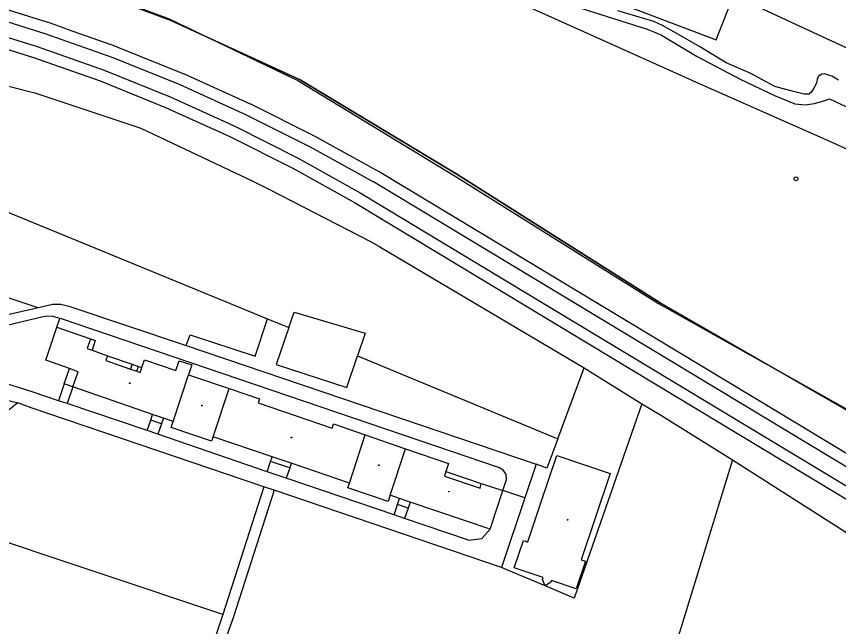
# Model space of a CAD drawing. Extents: x -598233 to -596890, y -1157848 to -1156431.
# Drawn here: x -597842.6 to -597625.8, y -1157434.5 to -1157273.5 of the extents above; entities that cross this region are included whole.
import ezdxf

# ---------------------------------------------------------------- set-up
doc = ezdxf.new("R2010")
doc.units = 0
for name, color, linetype in [('Level 11', 7, 'Continuous'), ('Level 13', 7, 'Continuous'), ('Level 27', 7, 'Continuous'), ('Level 39', 7, 'Continuous'), ('Level 5', 7, 'Continuous'), ('Level 51', 7, 'Continuous'), ('Level 7', 7, 'Continuous'), ('Vrstva 54', 7, 'Continuous'), ('Vrstva 60', 7, 'Continuous')]:
    doc.layers.add(name, color=color, linetype=linetype)

msp = doc.modelspace()

# ---------------------------------------------------------------- linework, layer by layer
at = {"layer": 'Level 11'}
for points in [[(-597950.72, -1157258.39), (-597899.02, -1157268.65), (-597898.48, -1157268.75), (-597892.07, -1157270.03), (-597873.86, -1157274.02), (-597855.85, -1157278.77), (-597838.08, -1157284.26), (-597820.53, -1157290.49), (-597803.26, -1157297.45), (-597786.3, -1157305.12), (-597769.68, -1157313.49), (-597753.42, -1157322.56), (-597750.39, -1157324.39), (-597749.23, -1157325.09), (-597593.98, -1157418.77), (-597593.75, -1157418.91), (-597515.1, -1157466.37), (-597514.73, -1157466.6), (-597498.57, -1157476.35), (-597487.52, -1157483.04), (-597435.57, -1157513.69)], [(-597519.86, -1157451.51), (-597647.2, -1157374.67), (-597648.49, -1157373.89), (-597746.9, -1157314.5), (-597746.97, -1157314.46), (-597757.13, -1157308.84), (-597757.49, -1157308.64), (-597763.67, -1157305.22), (-597763.78, -1157305.16), (-597780.81, -1157296.62), (-597780.91, -1157296.57), (-597798.27, -1157288.72), (-597798.39, -1157288.67), (-597816.06, -1157281.54), (-597816.16, -1157281.5), (-597829.1, -1157276.88), (-597829.34, -1157276.8), (-597834.11, -1157275.09), (-597834.23, -1157275.06), (-597852.42, -1157269.39)], [(-597695.94, -1157270.58), (-597676.25, -1157276.82), (-597674.46, -1157277.56), (-597672.44, -1157278.41), (-597663.03, -1157284.02), (-597651.7, -1157290.05), (-597642.71, -1157294.28), (-597637.31, -1157296.51), (-597634.56, -1157296.82), (-597632.12, -1157296.4), (-597629.37, -1157295.66), (-597628.21, -1157295.24), (-597615.61, -1157301.06)], [(-597625.77, -1157290.26), (-597627.57, -1157289.2), (-597629.48, -1157288.57), (-597630.22, -1157288.68), (-597631.06, -1157289.2), (-597631.38, -1157290.05), (-597631.59, -1157291.11), (-597632.33, -1157292.38), (-597632.97, -1157293.44), (-597633.6, -1157293.97), (-597634.87, -1157293.97), (-597638.37, -1157293.12), (-597642.6, -1157291.96), (-597649.06, -1157288.46), (-597655.41, -1157285.71), (-597662.18, -1157281.58), (-597668.63, -1157277.88), (-597672.23, -1157275.87), (-597674.46, -1157274.81), (-597683.98, -1157271.95)], [(-597847.51, -1157345.38), (-597847.63, -1157346.72), (-597836.93, -1157350.28)], [(-597831.91, -1157355.5), (-597831.12, -1157353.15)], [(-597800.57, -1157366.87), (-597799.65, -1157364.36), (-597796.36, -1157365.4), (-597797.2199, -1157368)], [(-597830.01, -1157370.44), (-597831.52, -1157374.87)], [(-597827.72, -1157371.25), (-597829.22, -1157375.64)]]:
    msp.add_lwpolyline(points, dxfattribs=at)
at = {"layer": 'Level 13'}
for points in [[(-597890.31, -1157263.17), (-597871.7199, -1157267.33), (-597853.31, -1157272.25), (-597835.12, -1157277.92), (-597817.18, -1157284.32), (-597799.51, -1157291.45), (-597782.15, -1157299.3), (-597765.12, -1157307.84), (-597748.45, -1157317.07)], [(-597891.46, -1157267.09), (-597873.15, -1157271.1), (-597855.03, -1157275.88), (-597837.13, -1157281.4099), (-597819.4699, -1157287.68), (-597802.08, -1157294.69), (-597785.01, -1157302.4099), (-597768.27, -1157310.84), (-597751.9099, -1157319.9699)], [(-597500.27, -1157466.84), (-597748.45, -1157317.07)], [(-597751.9099, -1157319.9699), (-597497.02, -1157473.78)]]:
    msp.add_lwpolyline(points, dxfattribs=at)
at = {"layer": 'Level 27'}
msp.add_circle((-597636.99, -1157316.33), 0.5, dxfattribs=at)
at = {"layer": 'Level 39'}
for centre, radius in [((-597812.69, -1157370.25), 0.09), ((-597812.69, -1157370.25), 0.0398), ((-597793.67, -1157376.14), 0.09), ((-597793.67, -1157376.14), 0.0398), ((-597770.05, -1157384.57), 0.09), ((-597770.05, -1157384.57), 0.0398), ((-597747.01, -1157391.88), 0.09), ((-597747.01, -1157391.88), 0.0398), ((-597728.54, -1157398.86), 0.09), ((-597728.54, -1157398.86), 0.0398), ((-597697.24, -1157406.31), 0.09), ((-597697.24, -1157406.31), 0.0398)]:
    msp.add_circle(centre, radius, dxfattribs=at)
at = {"layer": 'Level 5'}
for points in [[(-597834.84, -1157364.2), (-597831.9099, -1157355.5)], [(-597831.9099, -1157355.5), (-597823.06, -1157358.57)], [(-597823.06, -1157358.57), (-597823.94, -1157361.08)], [(-597823.94, -1157361.08), (-597822.67, -1157361.51)], [(-597822.67, -1157361.51), (-597818.57, -1157363)], [(-597828.63, -1157366.4), (-597834.84, -1157364.2)], [(-597818.57, -1157363), (-597819.04, -1157364.27)], [(-597819.04, -1157364.27), (-597812.53, -1157366.52)], [(-597809.55, -1157366.13), (-597808.84, -1157364.07)], [(-597808.84, -1157364.07), (-597800.57, -1157366.87)], [(-597826.34, -1157367.2199), (-597828.63, -1157366.4)], [(-597812.53, -1157366.52), (-597810.84, -1157367.08)], [(-597809.98, -1157367.4), (-597809.55, -1157366.13)], [(-597827.7199, -1157371.25), (-597826.34, -1157367.2199)], [(-597810.84, -1157367.08), (-597809.98, -1157367.4)], [(-597801.27, -1157380.32), (-597797.2199, -1157368)], [(-597797.2199, -1157368), (-597786.54, -1157371.62)], [(-597806.69, -1157378.48), (-597827.7199, -1157371.25)], [(-597790.73, -1157384.38), (-597786.54, -1157371.62)], [(-597786.54, -1157371.62), (-597778.49, -1157374.34)], [(-597778.49, -1157374.34), (-597778.89, -1157375.42)], [(-597778.89, -1157375.42), (-597759.35, -1157382.08)], [(-597803.86, -1157379.44), (-597806.69, -1157378.48)], [(-597801.27, -1157380.32), (-597803.86, -1157379.44)], [(-597801.84, -1157381.96), (-597801.27, -1157380.32)], [(-597759.35, -1157382.08), (-597758.9699, -1157381)], [(-597758.9699, -1157381), (-597750.62, -1157383.88)], [(-597791.19, -1157385.53), (-597801.84, -1157381.96)], [(-597754.8, -1157396.6), (-597750.62, -1157383.88)], [(-597750.62, -1157383.88), (-597739.98, -1157387.56)], [(-597790.73, -1157384.38), (-597791.19, -1157385.53)], [(-597775.2, -1157389.69), (-597790.73, -1157384.38)], [(-597744.01, -1157399.83), (-597739.98, -1157387.56)], [(-597739.98, -1157387.56), (-597728.65, -1157391.46)], [(-597770.13, -1157391.39), (-597775.2, -1157389.69)], [(-597704.3, -1157401.85), (-597700.12, -1157389.36)], [(-597700.12, -1157389.36), (-597686.04, -1157394.06)], [(-597754.8, -1157396.6), (-597770.13, -1157391.39)], [(-597728.65, -1157391.46), (-597729.34, -1157393.59)], [(-597729.34, -1157393.59), (-597729.73, -1157394.78)], [(-597686.04, -1157394.06), (-597693.65, -1157416.85)], [(-597755.2199, -1157397.83), (-597754.8, -1157396.6)], [(-597729.73, -1157394.78), (-597720.34, -1157397.95)], [(-597720.34, -1157397.95), (-597720, -1157396.71)], [(-597720, -1157396.71), (-597714.3, -1157398.55)], [(-597744.6, -1157401.4699), (-597755.2199, -1157397.83)], [(-597717.6599, -1157408.78), (-597714.3, -1157398.55)], [(-597744.01, -1157399.83), (-597744.6, -1157401.4699)], [(-597741.57, -1157400.69), (-597744.01, -1157399.83)], [(-597738.76, -1157401.62), (-597741.57, -1157400.69)], [(-597717.6599, -1157408.78), (-597738.76, -1157401.62)], [(-597704.9099, -1157403.69), (-597704.3, -1157401.85)], [(-597706.13, -1157407.35), (-597704.9099, -1157403.69)], [(-597706.58, -1157408.68), (-597706.13, -1157407.35)], [(-597707.63, -1157411.83), (-597706.58, -1157408.68)], [(-597711.33, -1157418.99), (-597708.88, -1157411.77)], [(-597708.88, -1157411.77), (-597707.74, -1157412.1599)], [(-597707.74, -1157412.1599), (-597707.63, -1157411.83)], [(-597692.51, -1157417.23), (-597694.94, -1157424.49)], [(-597693.65, -1157416.85), (-597692.51, -1157417.23)], [(-597703.7199, -1157421.54), (-597711.33, -1157418.99)], [(-597703.87, -1157422.02), (-597703.7199, -1157421.54)], [(-597703.17, -1157423.73), (-597703.87, -1157422.02)], [(-597701.63, -1157422.79), (-597703.17, -1157423.73)], [(-597701.46, -1157422.3), (-597701.63, -1157422.79)], [(-597694.94, -1157424.49), (-597701.46, -1157422.3)]]:
    msp.add_lwpolyline(points, dxfattribs=at)
at = {"layer": 'Level 51'}
for points in [[(-597658.07, -1157279.65), (-597646.01, -1157248.85), (-597645.24, -1157247), (-597642.23, -1157239.34)], [(-597716.8, -1157257.27), (-597658.07, -1157279.65)], [(-597833.8, -1157262.31), (-597802.36, -1157274.07)], [(-597720.26, -1157265.1), (-597693.07, -1157277.46)], [(-597647.9699, -1157270.4699), (-597626.4699, -1157280.46)], [(-597802.36, -1157274.07), (-597768.36, -1157290.34)], [(-597802.36, -1157274.07), (-597768.36, -1157290.34)], [(-597693.07, -1157277.46), (-597662.57, -1157291.13)], [(-597626.47, -1157280.46), (-597614.97, -1157285.71), (-597613.14, -1157286.57), (-597596.08, -1157294.4), (-597588.1, -1157298.06)], [(-597768.36, -1157290.34), (-597726.9099, -1157315.61)], [(-597662.57, -1157291.13), (-597627.57, -1157306.68)], [(-597627.57, -1157306.68), (-597594.92, -1157321.55)], [(-597627.57, -1157306.68), (-597594.92, -1157321.55)], [(-597878.52, -1157311.27), (-597776.35, -1157353.26)], [(-597726.9099, -1157315.61), (-597673.25, -1157349.23)], [(-597673.25, -1157349.23), (-597621.42, -1157378.35)], [(-597673.25, -1157349.23), (-597621.42, -1157378.35)], [(-597857.5, -1157354.95), (-597837.96, -1157350.52)], [(-597837.96, -1157350.52), (-597833.11, -1157349.39)], [(-597833.11, -1157349.39), (-597830.88, -1157349.39)], [(-597830.88, -1157349.39), (-597828.79, -1157349.96)], [(-597828.79, -1157349.96), (-597797.85, -1157360.32)], [(-597835.57, -1157352.76), (-597856.68, -1157357.71)], [(-597834.39, -1157352.59), (-597835.57, -1157352.76)], [(-597833, -1157352.67), (-597834.39, -1157352.59)], [(-597830.97, -1157353.19), (-597831.12, -1157353.15), (-597833, -1157352.67)], [(-597715.23, -1157392.62), (-597830.9699, -1157353.19)], [(-597779.67, -1157363.15), (-597776.35, -1157353.26)], [(-597776.35, -1157353.26), (-597770.76, -1157355.54)], [(-597770.76, -1157355.54), (-597769.38, -1157351.46)], [(-597769.38, -1157351.46), (-597750.67, -1157357.07)], [(-597770.76, -1157355.54), (-597774.14, -1157365.3)], [(-597797.85, -1157360.32), (-597796.77, -1157357.48)], [(-597796.77, -1157357.48), (-597779.67, -1157363.15)], [(-597750.67, -1157357.07), (-597752.67, -1157363.06)], [(-597823.06, -1157358.57), (-597821.8, -1157359)], [(-597821.8, -1157359), (-597822.67, -1157361.51)], [(-597797.85, -1157360.32), (-597705.57, -1157391.65)], [(-597818.57, -1157363), (-597812.1, -1157365.26)], [(-597755.48, -1157371.38), (-597752.67, -1157363.06)], [(-597752.67, -1157363.06), (-597699.85, -1157384.95)], [(-597830.01, -1157370.44), (-597828.63, -1157366.4)], [(-597812.1, -1157365.26), (-597812.53, -1157366.52)], [(-597812.1, -1157365.26), (-597810.4099, -1157365.83)], [(-597810.84, -1157367.08), (-597810.4099, -1157365.83)], [(-597810.4099, -1157365.83), (-597809.55, -1157366.13)], [(-597774.14, -1157365.3), (-597755.48, -1157371.38)], [(-597699.85, -1157384.95), (-597692.89, -1157366.17)], [(-597838.2, -1157372.62), (-597845.13, -1157370.45)], [(-597827.7199, -1157371.25), (-597830.01, -1157370.44)], [(-597853.62, -1157372.55), (-597842.27, -1157375.46)], [(-597808.11, -1157382.76), (-597829.22, -1157375.64), (-597831.52, -1157374.87), (-597838.2, -1157372.62)], [(-597842.27, -1157375.46), (-597844.87, -1157377.58)], [(-597838.69, -1157376.74), (-597842.27, -1157375.46)], [(-597777.36, -1157397.61), (-597838.69, -1157376.74)], [(-597677.64, -1157375.67), (-597695.52, -1157426.9699)], [(-597807.2, -1157380.03), (-597806.69, -1157378.48)], [(-597803.86, -1157379.44), (-597804.39, -1157380.99)], [(-597808.11, -1157382.76), (-597807.2, -1157380.03)], [(-597804.39, -1157380.99), (-597807.2, -1157380.03)], [(-597804.39, -1157380.99), (-597805.31, -1157383.7199)], [(-597805.31, -1157383.7199), (-597808.11, -1157382.76)], [(-597776.4699, -1157393.64), (-597805.31, -1157383.7199)], [(-597699.85, -1157384.95), (-597702.71, -1157392.63)], [(-597775.58, -1157390.87), (-597775.2, -1157389.69)], [(-597776.4699, -1157393.64), (-597775.58, -1157390.87)], [(-597770.53, -1157392.57), (-597775.58, -1157390.87)], [(-597770.53, -1157392.57), (-597771.45, -1157395.32)], [(-597770.13, -1157391.39), (-597770.53, -1157392.57)], [(-597705.57, -1157391.65), (-597708.54, -1157400.5)], [(-597702.71, -1157392.63), (-597705.57, -1157391.65)], [(-597771.45, -1157395.32), (-597776.4699, -1157393.64)], [(-597729.34, -1157393.59), (-597720, -1157396.71)], [(-597714.15, -1157393.25), (-597715.23, -1157392.62)], [(-597713.4699, -1157394.32), (-597714.15, -1157393.25)], [(-597713.34, -1157395.67), (-597713.4699, -1157394.32)], [(-597743.02, -1157405), (-597771.45, -1157395.32)], [(-597714.3, -1157398.55), (-597713.34, -1157395.67)], [(-597777.36, -1157397.61), (-597788.17, -1157431.27)], [(-597774.67, -1157398.49), (-597785.43, -1157432.18)], [(-597774.67, -1157398.49), (-597777.36, -1157397.61)], [(-597714.69, -1157418.85), (-597774.67, -1157398.49)], [(-597708.54, -1157400.5), (-597714.3, -1157398.55)], [(-597742.1, -1157402.27), (-597741.57, -1157400.69)], [(-597708.54, -1157400.5), (-597714.69, -1157418.85)], [(-597743.02, -1157405), (-597742.1, -1157402.27)], [(-597739.3, -1157403.19), (-597742.1, -1157402.27)], [(-597739.3, -1157403.19), (-597740.2199, -1157405.92)], [(-597738.76, -1157401.62), (-597739.3, -1157403.19)], [(-597740.2199, -1157405.92), (-597743.02, -1157405)], [(-597723.35, -1157411.67), (-597740.2199, -1157405.92)], [(-597788.17, -1157431.27), (-597855.38, -1157408.86)], [(-597719.83, -1157411.25), (-597717.6599, -1157408.78)], [(-597723.35, -1157411.67), (-597719.83, -1157411.25)], [(-597712.79, -1157419.65), (-597714.69, -1157418.85)], [(-597703.17, -1157423.73), (-597712.79, -1157419.65)], [(-597695.52, -1157426.9699), (-597703.17, -1157423.73)], [(-597788.17, -1157431.27), (-597800.6599, -1157468.6599)], [(-597785.43, -1157432.18), (-597799.88, -1157472.24)]]:
    msp.add_lwpolyline(points, dxfattribs=at)
at = {"layer": 'Level 7'}
for points in [[(-597927.09, -1157273.98), (-597926.76, -1157274.04), (-597877.78, -1157283.48), (-597837.79, -1157293.58), (-597809.78, -1157302.98), (-597780.3, -1157316.9099), (-597775.86, -1157319.11), (-597749.01, -1157332.9699), (-597746.8, -1157334.23), (-597692.89, -1157366.17)], [(-597692.89, -1157366.17), (-597677.64, -1157375.67)], [(-597677.64, -1157375.67), (-597672.9, -1157378.55), (-597653.75, -1157390.49)], [(-597653.75, -1157390.49), (-597669.37, -1157441.52)], [(-597653.75, -1157390.49), (-597620.55, -1157411.64)]]:
    msp.add_lwpolyline(points, dxfattribs=at)
at = {"layer": 'Vrstva 54'}
for p, q in [((-597833.74, -1157262.53), (-597802.08, -1157274.42)), ((-597802.08, -1157274.42), (-597767.8, -1157290.17)), ((-597767.8, -1157290.17), (-597726.42, -1157315.06)), ((-597726.42, -1157315.06), (-597672.84, -1157349.01)), ((-597672.84, -1157349.01), (-597621.47, -1157378.62))]:
    msp.add_line(p, q, dxfattribs=at)
at = {"layer": 'Vrstva 60'}
for points in [[(-597833.74, -1157262.53), (-597802.08, -1157274.42), (-597767.8, -1157290.17), (-597726.42, -1157315.06), (-597672.84, -1157349.01), (-597621.47, -1157378.62)], [(-597621.47, -1157378.62), (-597672.84, -1157349.01), (-597726.42, -1157315.06), (-597767.8, -1157290.17), (-597802.08, -1157274.42), (-597833.74, -1157262.53)]]:
    msp.add_lwpolyline(points, dxfattribs=at)

doc.saveas('drawing.dxf')
